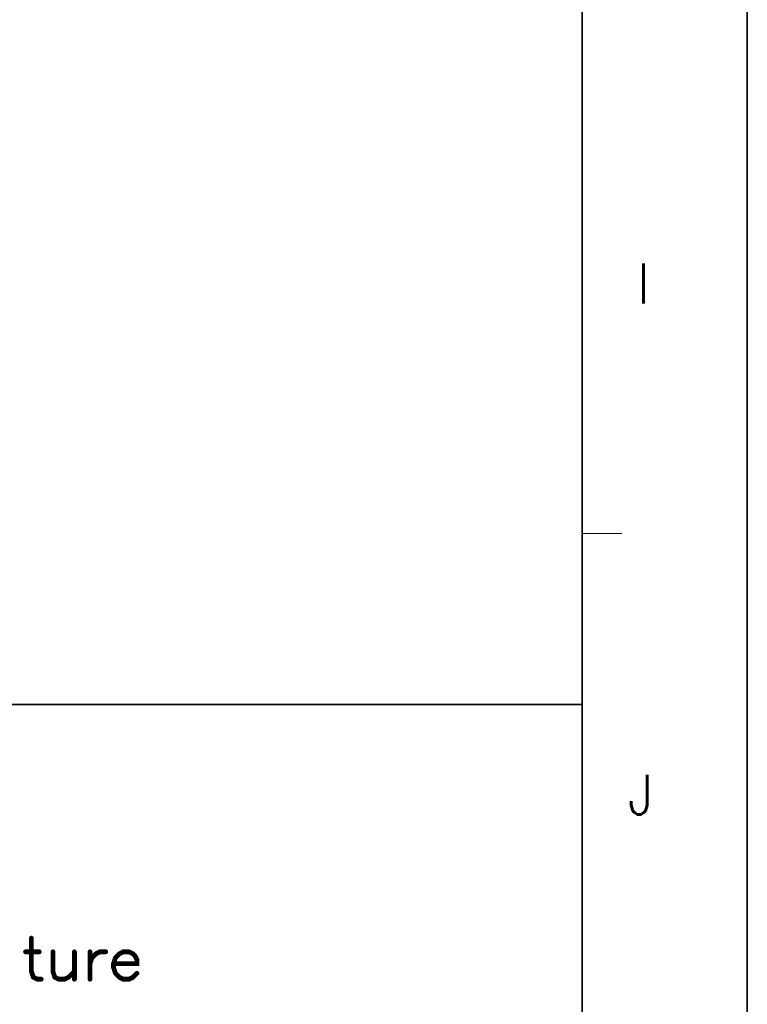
# Model space of a CAD drawing. Header units: millimetres. Extents: x 4497 to 11741, y 5958 to 12619.
# Tile 409 of 424: x 9496 to 9561, y 7924 to 8011. Entities that reach past the tile are written whole.
import ezdxf
from ezdxf.enums import TextEntityAlignment as Align

# ---------------------------------------------------------------- set-up
doc = ezdxf.new("R2010")
doc.units = ezdxf.units.MM
doc.header["$LTSCALE"] = 0.8
doc.layers.get('0').update_dxf_attribs({"linetype": 'CONTINUOUS', "lineweight": 0})
doc.styles.get("Standard").update_dxf_attribs({"font": 'romans.shx', "width": 0.8, "oblique": 5, "bigfont": 'whgtxt.shx'})

# ---------------------------------------------------------------- blocks, each defined once
blk = doc.blocks.new('SMOOTH_0$064516')
at = {"const_width": 0.0323}
blk.add_lwpolyline([(-0.016, 0, 1), (0.016, 0, 1)], format="xyb", close=True, dxfattribs=at)
blk = doc.blocks.new('logo')
at = {"color": 7, "const_width": 0.859}
for points in [[(-3389.85, 5311.97), (-3389.85, 5306.03), (-3389.5, 5304.99), (-3388.8, 5304.64), (-3388.11, 5304.64)], [(-3390.9, 5309.53), (-3388.46, 5309.53)], [(-3386.01, 5309.53), (-3386.01, 5306.03), (-3385.67, 5304.99), (-3384.96, 5304.64), (-3383.92, 5304.64), (-3383.22, 5304.99), (-3382.17, 5306.03)], [(-3382.17, 5309.53), (-3382.17, 5304.64)], [(-3379.38, 5307.43), (-3379.04, 5308.48), (-3378.34, 5309.17), (-3377.64, 5309.53), (-3376.59, 5309.53)], [(-3379.38, 5309.53), (-3379.38, 5304.64)], [(-3375.2, 5307.43), (-3371.01, 5307.43), (-3371.01, 5308.13), (-3371.36, 5308.82), (-3371.71, 5309.17), (-3372.41, 5309.53), (-3373.46, 5309.53), (-3374.15, 5309.17), (-3374.85, 5308.48), (-3375.2, 5307.43), (-3375.2, 5306.74), (-3374.85, 5305.69), (-3374.15, 5304.99), (-3373.46, 5304.64), (-3372.41, 5304.64), (-3371.71, 5304.99), (-3371.01, 5305.69)]]:
    blk.add_lwpolyline(points, dxfattribs=at)
at = {"color": 7, "xscale": 13.31, "yscale": 13.31, "zscale": 13.31}
for p in [(-3389.85, 5311.97), (-3390.9, 5309.53), (-3388.46, 5309.53), (-3386.01, 5309.53), (-3382.17, 5309.53), (-3379.38, 5309.53), (-3379.04, 5308.48), (-3378.34, 5309.17), (-3377.64, 5309.53), (-3376.59, 5309.53), (-3374.85, 5308.48), (-3374.15, 5309.17), (-3373.46, 5309.53), (-3372.41, 5309.53), (-3371.71, 5309.17), (-3371.36, 5308.82), (-3371.01, 5308.13), (-3379.38, 5307.43), (-3375.2, 5307.43), (-3375.2, 5307.43), (-3375.2, 5306.74), (-3371.01, 5307.43), (-3389.85, 5306.03), (-3389.5, 5304.99), (-3388.8, 5304.64), (-3388.11, 5304.64), (-3386.01, 5306.03), (-3385.67, 5304.99), (-3384.96, 5304.64), (-3383.92, 5304.64), (-3383.22, 5304.99), (-3382.17, 5306.03), (-3382.17, 5304.64), (-3379.38, 5304.64), (-3374.85, 5305.69), (-3374.15, 5304.99), (-3373.46, 5304.64), (-3372.41, 5304.64), (-3371.71, 5304.99), (-3371.01, 5305.69)]:
    blk.add_blockref('SMOOTH_0$064516', p, dxfattribs=at)

msp = doc.modelspace()

# ---------------------------------------------------------------- linework, layer by layer
at = {"color": 7, "linetype": 'Continuous', "lineweight": 35}
for p, q in [((9546.316, 7824.059), (9546.316, 8389.197)), ((9394.977, 7950.174), (9546.316, 7950.174))]:
    msp.add_line(p, q, dxfattribs=at)
at = {"color": 7, "linetype": 'Continuous'}
for p, q in [((9546.316, 7965.343), (9549.843, 7965.343)), ((9546.316, 7824.059), (9546.316, 7950.174))]:
    msp.add_line(p, q, dxfattribs=at)
at = {"color": 7, "linetype": 'Continuous', "lineweight": 35}
msp.add_lwpolyline([(8720.982, 8403.628), (8720.982, 7809.628), (9560.982, 7809.628), (9560.982, 8403.628)], close=True, dxfattribs=at)

# ---------------------------------------------------------------- block references
at = {"color": 3, "linetype": 'Continuous', "xscale": 0.4968601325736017, "yscale": 0.4968601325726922, "zscale": 0.4968601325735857}
msp.add_blockref('logo', (11181.747, 5290.127), dxfattribs=at)

# ---------------------------------------------------------------- texts
at = {"color": 7, "linetype": 'Continuous', "width": 0.933333}
for s, p in [('I', (9551.787, 7987.538)), ('J', (9551.53, 7942.17))]:
    msp.add_text(s, height=3.528, dxfattribs=at).set_placement(p, align=Align.MIDDLE_CENTER)

doc.saveas('drawing.dxf')
